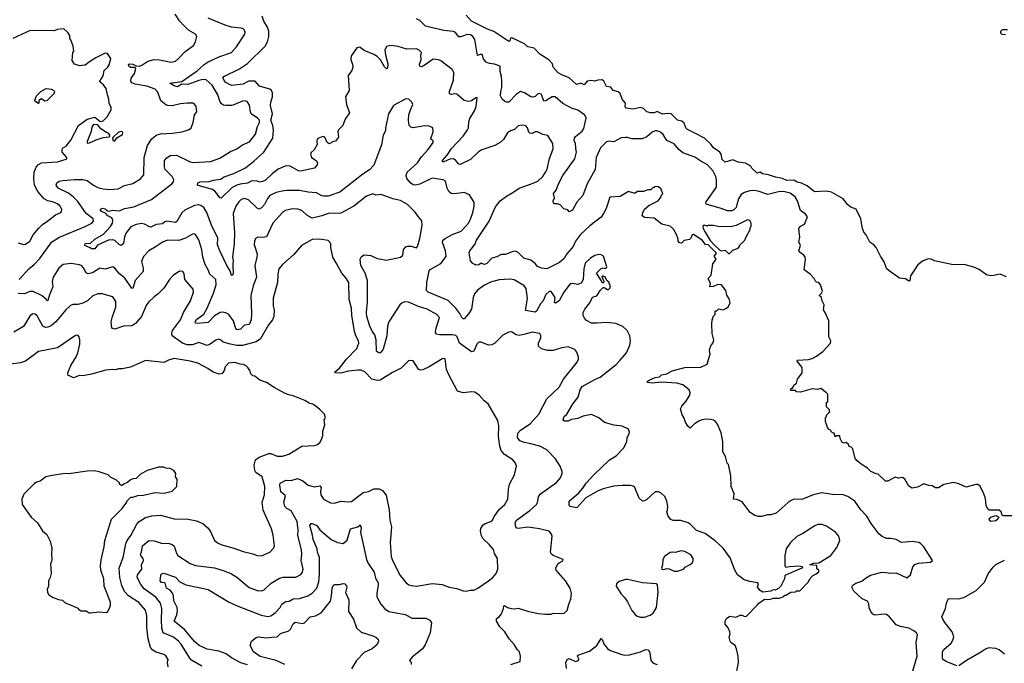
# Model space of a CAD drawing. Extents: x 1771496 to 1971148, y 471553 to 643630.
# Tile 641 of 656: x 1912819 to 1922093, y 530948 to 537013. Entities that reach past the tile are written whole.
import ezdxf

# ---------------------------------------------------------------- set-up
doc = ezdxf.new("R2010")
doc.units = 0

msp = doc.modelspace()

# ---------------------------------------------------------------- linework, layer by layer
at = {"layer": '0CON10XD'}
for points in [[(1912814.3, 534565.7), (1912904.8, 534665.2), (1912955.2, 534704.8), (1913009, 534761), (1913121.6, 534918.4), (1913195, 534962.9), (1913435, 535062.7), (1913499.2, 535095), (1913514.3, 535115), (1913511.4, 535135), (1913446.2, 535185), (1913365, 535299.6), (1913325, 535340.7), (1913277.4, 535377.4), (1913181.9, 535425), (1913160.8, 535455), (1913167.5, 535475), (1913190.2, 535489.8), (1913225, 535497.3), (1913335, 535507.1), (1913415, 535506.7), (1913455, 535497.1), (1913512.8, 535452.8), (1913555, 535430.6), (1913605, 535417.8), (1913665, 535412.5), (1913745, 535418.9), (1913805, 535451.4), (1913885, 535469.4), (1913956.9, 535513.1), (1913988.3, 535551.7), (1913990, 535715), (1914022.1, 535827.9), (1914061.4, 535888.6), (1914105, 535925.6), (1914145, 535936.9), (1914257.9, 535942.1), (1914350, 535955), (1914415, 535977.5), (1914432.5, 535995), (1914453.3, 536045), (1914466.7, 536115), (1914486.2, 536145), (1914482.5, 536195), (1914465, 536217.5), (1914450, 536225), (1914395, 536227.1), (1914335, 536220.6), (1914255, 536201.9), (1914215, 536203.1), (1914195, 536210.6), (1914148.3, 536248.3), (1914119.5, 536329.5), (1914095, 536357.8), (1914015, 536387.9), (1913905.4, 536405.4), (1913875, 536418), (1913865.6, 536435), (1913868.3, 536461.7), (1913900, 536505), (1913913, 536553), (1913905, 536562.5), (1913865, 536561.2), (1913847.5, 536575), (1913845, 536590), (1913855, 536596.7), (1913885, 536593.3), (1913915, 536577.5), (1913945, 536575.8), (1913970, 536585), (1914025, 536621.1), (1914085, 536637.8), (1914135, 536634.4), (1914245, 536611.9), (1914285, 536621.4), (1914315, 536645.8), (1914376.3, 536713.7), (1914455, 536770), (1914474, 536805), (1914485.8, 536855.8), (1914473.8, 536875), (1914407.5, 536915), (1914365, 536956.9), (1914325, 537000.8), (1914282, 537065)], [(1920070.9, 531859.1), (1920156.8, 531866.8), (1920188.8, 531858.8), (1920192.5, 531855), (1920186.7, 531845), (1920027.5, 531775), (1920022.5, 531745), (1919987.5, 531675), (1919965, 531652.5), (1919935, 531637.5), (1919915, 531640), (1919895, 531627.5), (1919818.3, 531618.3), (1919793.6, 531633.6), (1919767.5, 531665), (1919776.7, 531695), (1919772.5, 531705), (1919695, 531717.8), (1919642.5, 531735), (1919581.1, 531781.1), (1919556, 531826), (1919512.6, 531942.6), (1919445, 532032.5), (1919370.8, 532100.8), (1919275, 532170), (1919195, 532200.5), (1919135, 532260), (1919115, 532271.4), (1919045, 532294.2), (1918974.3, 532294.3), (1918951.3, 532301.3), (1918927.5, 532335), (1918916, 532375), (1918919.3, 532389.3), (1918922.5, 532425), (1918914, 532475), (1918895, 532520), (1918862.3, 532552.3), (1918835, 532564), (1918805, 532564), (1918725, 532492.5), (1918705, 532478), (1918685, 532476), (1918654.6, 532504.6), (1918614.5, 532604.5), (1918597.6, 532617.6), (1918573.3, 532623.3), (1918495, 532624.5), (1918415, 532615.4), (1918315, 532591.2), (1918261.1, 532568.9), (1918152, 532508), (1918067.9, 532412.1), (1918005, 532425.7), (1917993.5, 532433.5), (1917994, 532475), (1918084.3, 532555), (1918123, 532597), (1918155, 532645.7), (1918226.4, 532723.6), (1918374, 532865), (1918436.4, 532903.6), (1918506.2, 532975), (1918538.8, 533035), (1918542, 533075), (1918559.7, 533110.3), (1918562.5, 533125), (1918552.7, 533152.7), (1918495, 533181.2), (1918415, 533193.3), (1918328.3, 533218.3), (1918275, 533260), (1918205, 533293.3), (1918125, 533276), (1918075, 533256), (1918015, 533245.8), (1917985, 533228.6), (1917950.8, 533230.8), (1917937.5, 533237.5), (1917936.7, 533245), (1917946, 533275), (1917974.1, 533295.9), (1918032.5, 533395), (1918079.5, 533455), (1918098.9, 533525), (1918116.9, 533555), (1918235, 533623.5), (1918286.5, 533643.5), (1918438, 533765), (1918475, 533803.8), (1918535.8, 533875), (1918566.2, 533945), (1918571.2, 533985), (1918566.2, 534035), (1918540, 534085), (1918500.5, 534120.5), (1918435, 534151.2), (1918345, 534160.8), (1918255, 534152.5), (1918204.2, 534154.2), (1918158.1, 534178.1), (1918139.1, 534199.1), (1918126.4, 534226.4), (1918127.4, 534252.6), (1918142.9, 534285), (1918188.6, 534345), (1918215, 534396.7), (1918255, 534412), (1918285, 534461.2), (1918315, 534490), (1918325, 534490), (1918355, 534470), (1918365, 534470), (1918380, 534485), (1918380, 534515), (1918370, 534525), (1918370, 534535), (1918350, 534555), (1918335, 534590), (1918325, 534590), (1918315, 534600), (1918301.7, 534588.3), (1918320, 534545), (1918318.3, 534531.7), (1918305, 534532.5), (1918292.5, 534562.5), (1918251.2, 534625), (1918295, 534667.5), (1918313.8, 534673.8), (1918335, 534667.5), (1918347, 534673), (1918350, 534685), (1918317.5, 534785), (1918295, 534796.7), (1918275, 534798.8), (1918235, 534790), (1918195, 534764.2), (1918145, 534718), (1918133.7, 534665), (1918127.1, 534565), (1918108.7, 534531.3), (1918075, 534518.9), (1918025, 534527.5), (1918005, 534524.4), (1917945, 534445.7), (1917900.5, 534365), (1917865, 534342), (1917856.4, 534346.4), (1917862, 534395), (1917825, 534452), (1917805, 534452.5), (1917775, 534423.8), (1917748.9, 534365), (1917723.8, 534335), (1917685.4, 534265), (1917675, 534257.9), (1917583.1, 534273.1), (1917603.6, 534385), (1917589.6, 534479.6), (1917567.9, 534507.9), (1917475, 534560), (1917435, 534568.5), (1917335, 534560), (1917255, 534537.9), (1917198.4, 534511.6), (1917130.6, 534465), (1917101.3, 534428.7), (1917088.8, 534395), (1917073.2, 534285), (1917045, 534240), (1917005, 534193.1), (1916995, 534194.2), (1916985, 534206.2), (1916966, 534245), (1916925.9, 534295.9), (1916855.3, 534365.3), (1916665, 534444.6), (1916651.7, 534461.7), (1916652.7, 534535), (1916675.4, 534645), (1916685, 534658.5), (1916785, 534715.5), (1916818.5, 534755), (1916834.5, 534785), (1916830.9, 534835), (1916802, 534912), (1916805.6, 534935), (1916825, 534952.2), (1916892.2, 534987.8), (1916978.4, 535021.6), (1917017.3, 535065), (1917045.6, 535095), (1917065, 535133.8), (1917087.8, 535195), (1917100, 535255), (1917098.8, 535288.8), (1917055, 535363.3), (1917005, 535385.8), (1916915, 535370.8), (1916882.5, 535375), (1916860, 535395), (1916844.2, 535424.2), (1916830.9, 535490.9), (1916807.5, 535505), (1916705, 535520.4), (1916586.9, 535463.1), (1916545, 535452.3), (1916525, 535457.1), (1916502.4, 535472.4), (1916464.5, 535515), (1916459.5, 535545), (1916470, 535575), (1916564.7, 535665.3), (1916605, 535721.4), (1916664.4, 535785), (1916712, 535855), (1916712.5, 535875), (1916695, 535883.3), (1916692.5, 535892.5), (1916714.4, 535955), (1916710, 535995), (1916675, 536010.8), (1916631.2, 536011.2), (1916525, 535994.4), (1916501.7, 536001.7), (1916486.2, 536015), (1916480, 536065), (1916485.7, 536115), (1916499.2, 536165), (1916522.5, 536215), (1916514, 536235), (1916485, 536264), (1916455, 536268.1), (1916338.8, 536205), (1916292.5, 536125), (1916264, 535995), (1916265.8, 535965), (1916241.4, 535925), (1916227.1, 535835), (1916155, 535641.2), (1916112.8, 535597.2), (1916051.7, 535558.3), (1915835, 535388.9), (1915725, 535348.9), (1915685, 535348.5), (1915664.6, 535354.6), (1915615, 535380.5), (1915535, 535386.4), (1915455, 535402.5), (1915335, 535404.5), (1915292.6, 535397.4), (1915235, 535382.9), (1915175.7, 535355), (1915152, 535328), (1915125, 535270.8), (1915095, 535239.4), (1915075, 535227.8), (1915055, 535235.7), (1914975, 535316.2), (1914935, 535328.2), (1914905, 535318.5), (1914882.2, 535297.8), (1914855, 535255.7), (1914828.8, 535185), (1914841.1, 535005), (1914838.8, 534905), (1914824.5, 534775), (1914829.6, 534745), (1914825.4, 534705), (1914829.2, 534615), (1914816.9, 534603.1), (1914810.2, 534610.2), (1914801.3, 534645), (1914769.7, 534695), (1914742.9, 534757.1), (1914704.2, 534834.2), (1914682.8, 534892.8), (1914684.6, 534955), (1914625.7, 535075.7), (1914582.5, 535195), (1914552.3, 535242.3), (1914525, 535262.2), (1914505, 535268.2), (1914465, 535262.7), (1914375, 535218.9), (1914345, 535193.1), (1914298, 535112), (1914285, 535102), (1914205, 535115.3), (1914185, 535106.6), (1914165, 535088), (1914105, 535082.9), (1914055, 535058.5), (1914040.5, 535060.5), (1913995, 535087.5), (1913965, 535091.1), (1913915, 535083.3), (1913865, 535060.8), (1913820.8, 535005), (1913804.6, 534965.4), (1913795, 534904), (1913775, 534884), (1913755, 534894.4), (1913715, 534931.8), (1913695, 534937.5), (1913655, 534934.4), (1913553.2, 534886.8), (1913525, 534852.9), (1913495, 534853.3), (1913484, 534864), (1913433.3, 534885), (1913436.7, 534905), (1913485, 534905.7), (1913526.7, 534945), (1913608.1, 534991.9), (1913675, 535064.5), (1913692.4, 535095), (1913696.7, 535125), (1913685.6, 535145.6), (1913650, 535165), (1913628.2, 535188.2), (1913589.5, 535205), (1913575.7, 535225), (1913595, 535235.4), (1913625, 535230), (1913645, 535211.4), (1913655, 535209.5), (1913695, 535219.2), (1913757.9, 535212.1), (1913805, 535233.5), (1913895, 535248.5), (1914060.7, 535319.3), (1914253.3, 535465), (1914266.4, 535485), (1914270, 535505), (1914255, 535534.4), (1914190, 535600), (1914182.1, 535625), (1914182.9, 535685), (1914205, 535710.8), (1914235, 535731.9), (1914295, 535735.5), (1914423.8, 535675), (1914455, 535666.4), (1914615, 535675.5), (1914705, 535707.8), (1914805, 535770.6), (1914865, 535794.4), (1914917.9, 535832.1), (1914985, 535862.5), (1915040, 535935), (1915059.2, 536005), (1915077.2, 536045), (1915078, 536065), (1915059.6, 536085), (1915000, 536125), (1914991.9, 536145), (1914985, 536207.5), (1914961.4, 536241.4), (1914937.8, 536247.8), (1914917.5, 536245), (1914835, 536211.1), (1914815, 536204.5), (1914765, 536202.9), (1914738.8, 536208.8), (1914720.4, 536220.4), (1914705.4, 536245.4), (1914685.7, 536305.7), (1914652, 536365), (1914630.4, 536395), (1914575, 536445.3), (1914545, 536448), (1914505, 536440.7), (1914403.6, 536403.6), (1914346, 536404), (1914305, 536381.1), (1914278.8, 536385), (1914233.8, 536415), (1914345, 536431.2), (1914489.2, 536530.8), (1914555, 536590), (1914595, 536616.5), (1914704.6, 536665.4), (1914815, 536702.5), (1914862.2, 536757.8), (1914940.8, 536875), (1914944, 536895), (1914936, 536915), (1914925, 536926), (1914905, 536932.5), (1914815, 536943.6), (1914755, 536960.5), (1914595, 537028.8)], [(1921226.7, 530855), (1921272, 531015), (1921263.8, 531145), (1921276.7, 531215), (1921267.5, 531235), (1921242.5, 531255), (1921195, 531277.5), (1921115, 531293.5), (1921075, 531311.5), (1921012.9, 531385), (1920985, 531406.7), (1920965, 531411.1), (1920875, 531402.7), (1920855, 531409.5), (1920834.8, 531434.8), (1920821.9, 531471.9), (1920816.9, 531506.9), (1920803.6, 531533.6), (1920755, 531555.7), (1920675, 531627.5), (1920655.7, 531665), (1920667.5, 531685), (1920696.1, 531703.9), (1920749.8, 531720.2), (1920785, 531749.4), (1920833, 531777), (1920925.6, 531804.4), (1920955, 531806.7), (1921025, 531796.9), (1921075, 531800.8), (1921175, 531753.8), (1921208.3, 531781.7), (1921233.2, 531856.8), (1921251.3, 531878.7), (1921285, 531891.4), (1921399.3, 531900.7), (1921417.5, 531915), (1921335, 532043.8), (1921305.5, 532075.5), (1921286.7, 532085), (1921225, 532096), (1921125.7, 532085.7), (1921075, 532113.8), (1921025, 532124), (1920985, 532124.3), (1920942.2, 532142.2), (1920915, 532164), (1920840.6, 532265), (1920798.6, 532335), (1920741.4, 532395), (1920684, 532475), (1920619.7, 532519.7), (1920565, 532538), (1920494.2, 532535.8), (1920375, 532554.3), (1920293.6, 532536.4), (1920185, 532491.4), (1920115, 532493.8), (1920085, 532483.3), (1920055.9, 532464.1), (1919945, 532363.8), (1919895, 532346.2), (1919863.9, 532346.1), (1919805, 532331.2), (1919775, 532330), (1919745, 532340), (1919700.3, 532370.3), (1919625, 532470), (1919575, 532490), (1919543, 532493), (1919550, 532545), (1919520, 532615), (1919517, 532713), (1919495, 532820), (1919483.3, 532835), (1919467.5, 532895), (1919440.7, 532940.7), (1919443.3, 533035), (1919425, 533120), (1919390.7, 533200.7), (1919372.5, 533225), (1919355, 533240), (1919325, 533246.7), (1919285, 533248.8), (1919245, 533240.8), (1919215, 533230), (1919176.2, 533205), (1919135, 533162.5), (1919112.3, 533182.3), (1919090.6, 533220.6), (1919075.2, 533265.2), (1919057.7, 533287.7), (1919043.1, 533346.9), (1919055, 533372), (1919092.5, 533415), (1919131.2, 533475), (1919134, 533495), (1919123.8, 533525), (1919065, 533570.6), (1919007.8, 533587.8), (1918865, 533598), (1918775, 533588.6), (1918733.3, 533595), (1918731.2, 533605), (1918747.5, 533615), (1918805, 533640.8), (1918845, 533646.7), (1918863.9, 533666.1), (1918913.1, 533676.9), (1918965, 533705.4), (1919085, 533736.7), (1919235, 533738.8), (1919293, 533767), (1919323, 533863), (1919316.7, 533895), (1919320, 533915), (1919329.3, 533940.7), (1919348.8, 533965), (1919355.9, 533994.1), (1919343, 534057), (1919337.5, 534145), (1919340, 534185), (1919347, 534193), (1919350, 534215), (1919370, 534235), (1919370, 534265), (1919375, 534270), (1919385, 534270), (1919405, 534287.5), (1919445, 534280), (1919477, 534293), (1919495, 534310), (1919510, 534345), (1919501.7, 534381.7), (1919478.3, 534418.3), (1919471.7, 534461.7), (1919430, 534515), (1919395, 534516.7), (1919355, 534497.5), (1919320, 534495), (1919326.4, 534526.4), (1919302.5, 534575), (1919332.5, 534605), (1919348.3, 534711.7), (1919380, 534755), (1919360, 534785), (1919380, 534805), (1919380, 534815), (1919305, 534890), (1919280, 534895), (1919246.4, 534936.4), (1919165, 534987.5), (1919152.5, 534985), (1919140, 534955), (1919127, 534943), (1919078.3, 534931.7), (1919051.7, 534908.3), (1919035, 534910), (1919022.5, 534925), (1919022.5, 534945), (1919005, 534990), (1918978.3, 535038.3), (1918945.9, 535065.9), (1918866.4, 535086.4), (1918795, 535142.5), (1918705, 535147.5), (1918683.3, 535165), (1918687.7, 535192.3), (1918705, 535227.5), (1918745, 535263.3), (1918832.5, 535305), (1918860, 535345), (1918860, 535355), (1918877, 535373), (1918862.5, 535415), (1918835, 535437.5), (1918805, 535440), (1918795, 535430), (1918785, 535430), (1918765, 535410), (1918735, 535410), (1918695, 535392.5), (1918637, 535393), (1918615, 535377.5), (1918605, 535377.5), (1918555, 535393.3), (1918475, 535347.5), (1918378.3, 535341.7), (1918342.9, 535235), (1918319.4, 535185), (1918296.5, 535153.5), (1918190.5, 535069.5), (1918102.1, 534987.9), (1918055.4, 534924.6), (1918030.9, 534875), (1917973.6, 534806.4), (1917946.3, 534763.7), (1917905, 534725.7), (1917883.2, 534716.8), (1917783.9, 534666.1), (1917735, 534670), (1917695, 534686.2), (1917675, 534716), (1917635, 534747.5), (1917566.2, 534765), (1917512.3, 534822.3), (1917485, 534831.2), (1917465, 534830), (1917395, 534800.8), (1917355, 534800.8), (1917311.7, 534778.3), (1917265, 534766), (1917218.8, 534715), (1917205, 534708), (1917195, 534706.2), (1917165, 534717.5), (1917145, 534703.8), (1917115, 534700), (1917087.5, 534715), (1917065, 534740), (1917054, 534815), (1917058.8, 534835), (1917107.1, 534892.9), (1917121.1, 534935), (1917241.8, 535115), (1917300.4, 535249.6), (1917345.6, 535305), (1917405, 535350.9), (1917465, 535383.2), (1917525, 535425.4), (1917655, 535471.8), (1917702.9, 535495), (1917745.6, 535535), (1917778.6, 535585), (1917788.6, 535605), (1917810, 535705), (1917844, 535795), (1917840, 535845), (1917795, 535922.5), (1917745, 535932), (1917695, 535957.1), (1917675, 535955.6), (1917645, 535941.5), (1917625, 535944.4), (1917613.6, 535953.6), (1917601.4, 535995), (1917585, 536013.8), (1917555, 536019.2), (1917515, 536014.2), (1917480.9, 535979.1), (1917441.2, 535965), (1917415, 535948), (1917376.1, 535883.9), (1917346, 535855), (1917295, 535827.8), (1917172.4, 535787.6), (1917141.6, 535768.4), (1917065, 535695.6), (1916969.2, 535649.2), (1916955, 535650.6), (1916925, 535690.5), (1916905, 535701.1), (1916870.2, 535699.8), (1916815, 535674.3), (1916802.5, 535675), (1916801.2, 535685), (1916844.3, 535735), (1916885, 535798.6), (1916995, 535916.7), (1917038.2, 535975), (1917047.1, 535995), (1917050.2, 536049.8), (1917058.5, 536081.5), (1917103.1, 536155), (1917117.5, 536195), (1917128.8, 536278.8), (1917115, 536277.5), (1917075, 536248.6), (1917045, 536243.3), (1917005, 536252.5), (1916935, 536310), (1916915, 536313.6), (1916885, 536308.9), (1916868.8, 536315), (1916868.6, 536335), (1916905.4, 536444.6), (1916908.9, 536515), (1916894, 536545), (1916785, 536624), (1916765, 536634), (1916715, 536640), (1916629.8, 536580.2), (1916605, 536568.1), (1916587.5, 536575), (1916584.5, 536595), (1916600, 536635), (1916597.5, 536675), (1916603.8, 536705), (1916581.2, 536725), (1916555, 536736.9), (1916465, 536735.6), (1916385, 536759.4), (1916315, 536770), (1916275, 536761.2), (1916259.2, 536725), (1916263.2, 536683.2), (1916287, 536597), (1916282.3, 536557.7), (1916275, 536551.2), (1916255, 536570), (1916216.7, 536635), (1916185, 536666.9), (1916155, 536685.7), (1916065, 536721.4), (1916025, 536750), (1916015, 536753.8), (1915995, 536746.7), (1915943.3, 536675), (1915936.7, 536655), (1915936.7, 536635), (1915953.9, 536593.9), (1915958, 536565), (1915948, 536535), (1915913.9, 536486.1), (1915923, 536347), (1915886.2, 536285), (1915896.7, 536215), (1915926.7, 536135), (1915883.3, 536075), (1915868.8, 536035), (1915861.2, 536015), (1915821.2, 535975), (1915816.7, 535955), (1915821.2, 535905), (1915795, 535867.5), (1915775, 535866.2), (1915733.6, 535843.6), (1915716.4, 535856.4), (1915693.3, 535905), (1915675, 535913.3), (1915626.4, 535893.6), (1915620, 535885), (1915616.7, 535865), (1915621.7, 535838.3), (1915592.5, 535785), (1915565, 535762.5), (1915556.7, 535745), (1915566.7, 535715), (1915610, 535685), (1915623.8, 535665), (1915622, 535645), (1915595, 535613.1), (1915465, 535584.5), (1915445, 535588.5), (1915365, 535633.3), (1915325, 535634.4), (1915255, 535604.4), (1915198.5, 535561.5), (1915135, 535501.1), (1915115, 535490.5), (1915085, 535481.9), (1915055, 535492.5), (1915005, 535494.3), (1914965, 535471.1), (1914896, 535464), (1914865, 535453.8), (1914819.5, 535430.5), (1914715, 535332.5), (1914702.5, 535335), (1914674.5, 535374.5), (1914657.3, 535397.3), (1914635, 535411.9), (1914499.3, 535449.3), (1914492.5, 535455), (1914497.5, 535475), (1914520, 535485), (1914605, 535487.5), (1914645, 535502), (1914710.9, 535509.1), (1914745, 535532), (1914835, 535564.4), (1914945, 535615.6), (1915025, 535678.9), (1915116.9, 535763.1), (1915204.3, 535895.7), (1915210.5, 535970.5), (1915203.7, 536015), (1915185.3, 536065), (1915199.5, 536125), (1915180, 536205), (1915183.5, 536235), (1915200.8, 536285), (1915201.5, 536325), (1915191.5, 536345), (1915175, 536359.1), (1915077.7, 536387.7), (1915036.7, 536435), (1914975, 536434.4), (1914925, 536406.1), (1914815, 536393.6), (1914755.4, 536425.4), (1914733.3, 536465), (1914741.4, 536478.6), (1914889.5, 536550.5), (1914965, 536600.5), (1915130, 536765), (1915154.5, 536805), (1915166.2, 536855), (1915165.3, 536905.3), (1915153.5, 536943.5), (1915119.8, 536999.8), (1915103.6, 537045)], [(1920665, 532970), (1920650, 532985), (1920631.7, 532991.7), (1920625, 533010), (1920605, 533030), (1920585, 533022.5), (1920565, 533030), (1920547.5, 533065), (1920545, 533090), (1920515, 533090), (1920501.7, 533081.7), (1920490, 533115), (1920475, 533120), (1920460, 533135), (1920460, 533145), (1920445, 533150), (1920428.3, 533168.3), (1920410, 533225), (1920410, 533265), (1920420, 533275), (1920420, 533285), (1920447, 533313), (1920447.5, 533335), (1920420, 533365), (1920420, 533405), (1920430, 533415), (1920430, 533485), (1920420, 533495), (1920365, 533536), (1920335, 533528.8), (1920285, 533533.8), (1920173.9, 533503.9), (1920137, 533507), (1920125, 533517.5), (1920085, 533520), (1920080, 533525), (1920085, 533540), (1920098.3, 533541.7), (1920110.7, 533569.3), (1920135, 533587.5), (1920144.3, 533625.7), (1920190, 533685), (1920189.4, 533735), (1920141.2, 533795), (1920144.1, 533805.9), (1920248.8, 533811.2), (1920285, 533821.4), (1920325, 533842.9), (1920385, 533887.5), (1920456.7, 533965), (1920460, 533985), (1920440, 534025), (1920440, 534175), (1920406, 534255), (1920388.8, 534278.8), (1920397.5, 534325), (1920376.2, 534365), (1920370, 534395), (1920350, 534415), (1920372.5, 534435), (1920380, 534455), (1920361.2, 534515), (1920345, 534537.5), (1920325, 534540), (1920315, 534550), (1920303.6, 534573.6), (1920265.9, 534615.9), (1920207.5, 534655), (1920220, 534755), (1920216.4, 534773.6), (1920204.2, 534794.2), (1920162.5, 534825), (1920157.5, 534835), (1920173.8, 534885), (1920159.3, 534919.3), (1920168.8, 534965), (1920158, 535045), (1920175, 535066), (1920210, 535085), (1920240, 535155), (1920221.7, 535181.7), (1920173.1, 535215), (1920146.9, 535305), (1920124.1, 535344.1), (1920075, 535379.6), (1920015, 535394.1), (1919965, 535391.9), (1919865, 535366.6), (1919775, 535398), (1919735, 535402.5), (1919695, 535398.7), (1919645, 535385.4), (1919615, 535364.4), (1919588.5, 535325), (1919575, 535267.5), (1919566.9, 535243.1), (1919545, 535220), (1919525, 535212.9), (1919485, 535211), (1919425, 535234.8), (1919286.2, 535275), (1919280.8, 535285), (1919284.4, 535295), (1919380.9, 535435), (1919382.3, 535505), (1919375.3, 535535.3), (1919352.1, 535585), (1919297.8, 535645), (1919235, 535678.5), (1919178.9, 535718.9), (1919065, 535757.7), (1919028.6, 535788.6), (1918985, 535842.5), (1918915, 535873.6), (1918881, 535931), (1918855, 535954.1), (1918825, 535965.3), (1918804.3, 535965.7), (1918777.8, 535952.2), (1918725, 535907.5), (1918681.5, 535891.5), (1918585, 535891.5), (1918545, 535902.2), (1918525, 535901.2), (1918485, 535898.6), (1918415, 535862.5), (1918366.9, 535866.9), (1918345, 535862.5), (1918288.8, 535805), (1918248.8, 535715), (1918238.8, 535601.2), (1918165.3, 535464.7), (1918123.3, 535355), (1918068.1, 535291.9), (1918025, 535216.7), (1917995, 535201.2), (1917982, 535222), (1917945, 535230), (1917908.3, 535268.3), (1917885, 535277.5), (1917855, 535277.5), (1917847.5, 535285), (1917843.3, 535306.7), (1917857.5, 535335), (1917846.7, 535375), (1917872.7, 535407.3), (1917894.4, 535465), (1917935, 535544), (1918047, 535703), (1918064.1, 535765), (1918058.2, 535798.2), (1918054.5, 535845), (1918041.8, 535875), (1918043.8, 535895), (1918055, 535913.1), (1918117.5, 535962.5), (1918133, 535987), (1918153.6, 536085), (1918148.9, 536105), (1918139.7, 536115), (1918075, 536160), (1918017.9, 536177.9), (1917933.6, 536223.6), (1917862.5, 536285), (1917835, 536287.3), (1917775, 536247.3), (1917755, 536244), (1917737.7, 536297.7), (1917730, 536310), (1917716.1, 536316.1), (1917695, 536311.2), (1917675, 536289.2), (1917651.7, 536281.7), (1917635, 536286), (1917575, 536324.3), (1917535, 536335.7), (1917497.6, 536312.4), (1917425, 536236), (1917405, 536235.8), (1917385, 536245.5), (1917364.6, 536265), (1917347.7, 536295), (1917349.5, 536335), (1917361.3, 536375), (1917361.8, 536435), (1917358.5, 536478.5), (1917344.4, 536525), (1917344.1, 536574.1), (1917292.5, 536595), (1917245, 536598.8), (1917213.2, 536613.2), (1917188.6, 536645), (1917174, 536684), (1917155, 536686.2), (1917132.5, 536675), (1917105, 536826.7), (1917086, 536855), (1917065, 536870), (1917035, 536874.2), (1916975, 536852.5), (1916955, 536851.2), (1916925, 536891.2), (1916905, 536902), (1916815, 536910.8), (1916640.5, 536950.5), (1916587.1, 537005), (1916555, 537021.8)], [(1922115, 534590.6), (1922055, 534613.8), (1921992, 534602), (1921965, 534598), (1921925, 534607.5), (1921855, 534658.9), (1921805, 534679.4), (1921715, 534704.4), (1921612.7, 534702.7), (1921435, 534739.2), (1921405, 534756), (1921375, 534759.4), (1921323, 534737), (1921278.1, 534701.9), (1921210.5, 534599.5), (1921205, 534552.5), (1921195, 534547.5), (1921161.7, 534571.7), (1921105, 534577.5), (1921007.5, 534645), (1920985, 534667.5), (1920960.9, 534730.9), (1920925.8, 534785), (1920885, 534867.5), (1920865, 534892.5), (1920827.5, 534915), (1920792.5, 534985), (1920769.3, 535009.3), (1920756.7, 535045), (1920743.3, 535135), (1920698.3, 535228.3), (1920647.5, 535245), (1920615, 535270), (1920576.1, 535326.1), (1920465, 535386.4), (1920415, 535395.6), (1920305, 535390.8), (1920237.4, 535447.4), (1920181.5, 535471.5), (1920140.8, 535480.8), (1920110, 535500), (1920045, 535498.7), (1920005, 535516.2), (1919938.6, 535528.6), (1919872.5, 535552.5), (1919815, 535560), (1919795, 535577.5), (1919765, 535567.5), (1919716.2, 535615), (1919705, 535633.3), (1919655, 535662), (1919585, 535670), (1919535, 535693.3), (1919465, 535669.2), (1919435.7, 535695), (1919427.5, 535745), (1919415, 535763.8), (1919354.2, 535805), (1919329.1, 535839.1), (1919268, 535895), (1919185, 535942), (1919108.3, 535978.3), (1919094.2, 535995), (1919078.3, 536038.3), (1919055.6, 536055.6), (1919015.7, 536065.7), (1918954.4, 536124.4), (1918918.6, 536128.6), (1918875, 536122.2), (1918825, 536147.1), (1918795, 536135.8), (1918760, 536135), (1918727.5, 536145), (1918695.6, 536175.6), (1918665, 536184.2), (1918595, 536170), (1918529.5, 536179.5), (1918521.1, 536195), (1918526.7, 536225), (1918493.3, 536265), (1918475, 536316.7), (1918455, 536333.3), (1918410, 536345), (1918387, 536377), (1918345, 536382.5), (1918320, 536435), (1918305, 536446.2), (1918266, 536444), (1918235, 536432.5), (1918205, 536440), (1918165, 536432.5), (1918135, 536400), (1918105, 536415.8), (1918065, 536402), (1917994.6, 536464.6), (1917925, 536492.5), (1917892.3, 536512.3), (1917844.2, 536565), (1917838.3, 536598.3), (1917803.3, 536635), (1917717.8, 536687.8), (1917665.4, 536745.4), (1917605, 536758.5), (1917575, 536785.6), (1917455, 536843.3), (1917440.7, 536839.3), (1917437, 536813), (1917425, 536807.5), (1917285, 536900.9), (1917224.2, 536924.2), (1917075, 536999.5), (1917025.1, 537055.1)], [(1912805, 534910), (1912855, 534893.3), (1912875, 534896), (1912914.6, 534925.4), (1912945.7, 534985), (1913000.2, 535049.8), (1913035, 535084.3), (1913085, 535117.1), (1913155, 535172.9), (1913205, 535196.2), (1913214.1, 535205.9), (1913214.2, 535225), (1913199.2, 535255), (1913175, 535276.9), (1913127.4, 535297.4), (1913085, 535306.5), (1913050, 535325), (1912988.1, 535395), (1912959.5, 535455), (1912950.9, 535515), (1912953.8, 535575), (1912975, 535624.2), (1912995, 535649.5), (1913025, 535665.5), (1913174.4, 535674.4), (1913255, 535697.5), (1913262.5, 535705), (1913262.2, 535715), (1913220, 535765), (1913217.9, 535792.1), (1913225.6, 535804.4), (1913255, 535820.8), (1913300.9, 535879.1), (1913373.8, 536015), (1913455, 536074), (1913525, 536093.3), (1913575, 536056.7), (1913585, 536053.3), (1913605, 536058.8), (1913643, 536097), (1913680, 536165), (1913681.5, 536185), (1913661.8, 536225), (1913659.4, 536265), (1913644.5, 536305), (1913633.1, 536365), (1913608.4, 536398.4), (1913576.9, 536425), (1913574.6, 536435), (1913603.6, 536485), (1913615.6, 536534.4), (1913645, 536563.1), (1913665, 536593.1), (1913678, 536648), (1913645, 536693.3), (1913625, 536696.7), (1913537.5, 536655), (1913475, 536616.7), (1913435, 536583.3), (1913385, 536577.5), (1913335, 536593.3), (1913313, 536627), (1913320, 536705), (1913327.5, 536715), (1913322.5, 536765), (1913301.7, 536821.7), (1913290, 536835), (1913290, 536865), (1913273, 536893), (1913236.1, 536926.1), (1913175, 536920), (1913145, 536907.5), (1912918.3, 536911.7), (1912755.4, 536834.6)], [(1922105, 536870), (1922072.5, 536872.5), (1922060, 536885), (1922060, 536905), (1922075, 536920), (1922125, 536920)], [(1912995, 536223.8), (1912960, 536245), (1912960, 536255), (1912976.7, 536295), (1913017.5, 536335), (1913066.6, 536363.4), (1913118.5, 536358.5), (1913141.8, 536345), (1913146.6, 536333.4), (1913140.9, 536315), (1913075, 536247.1), (1913055, 536244.3), (1913025, 536266.7), (1912999.3, 536250.7), (1913000, 536225), (1912995, 536223.8)], [(1913455, 535850), (1913475, 535851.2), (1913538.3, 535881.7), (1913605, 535903.3), (1913660.9, 535909.1), (1913669.2, 535915), (1913667.8, 535925), (1913655, 535942.5), (1913635, 535948.9), (1913584.2, 535984.2), (1913555, 536021.2), (1913515, 536024.3), (1913497.3, 536002.7), (1913490.9, 535959.1), (1913454.3, 535865), (1913455, 535850)], [(1913705, 535870), (1913715, 535872.5), (1913735, 535898.8), (1913787.7, 535932.3), (1913791.2, 535945), (1913786.2, 535955), (1913765, 535958.1), (1913745, 535950), (1913700.8, 535905), (1913694.4, 535895), (1913695.9, 535875.9), (1913705, 535870)], [(1916404.3, 534774.3), (1916427.6, 534792.4), (1916433.4, 534846.6), (1916455, 534872), (1916475, 534878.7), (1916507.6, 534877.6), (1916555, 534863.8), (1916565.8, 534874.2), (1916588.3, 534951.7), (1916610, 535075), (1916607.7, 535117.7), (1916574.2, 535154.2), (1916545, 535200), (1916470.5, 535270.5), (1916405, 535310), (1916335, 535324), (1916225, 535364.2), (1916175, 535360.8), (1916145, 535372.5), (1916085, 535348.6), (1915965.3, 535254.7), (1915845, 535188.5), (1915725, 535186.8), (1915665, 535163.3), (1915575, 535143.3), (1915525, 535170.6), (1915475.7, 535215), (1915438.8, 535228.8), (1915385, 535231.5), (1915323.8, 535215), (1915293.9, 535196.1), (1915201.9, 535095), (1915142.1, 534967.9), (1915105, 534959.2), (1915063, 534963), (1915039.5, 534950.5), (1915029.2, 534925), (1915027.1, 534895), (1915054.5, 534805), (1915053.6, 534775), (1915034.5, 534695), (1915048.6, 534585), (1915018.9, 534505), (1914994.5, 534415), (1915001.8, 534245), (1914998.4, 534185), (1914978.8, 534141.2), (1914936.4, 534133.6), (1914900, 534095), (1914868.8, 534088.8), (1914855, 534098.8), (1914833.8, 534173.8), (1914805, 534212.5), (1914790, 534235), (1914767.7, 534247.7), (1914735, 534255.4), (1914706.1, 534253.9), (1914655, 534223.3), (1914595, 534160.6), (1914495, 534149.4), (1914473.6, 534153.6), (1914473.1, 534165), (1914485, 534188), (1914551.8, 534238.2), (1914584.7, 534295.3), (1914645.4, 534435), (1914669.1, 534515), (1914667.1, 534565), (1914610, 534615), (1914595, 534656.2), (1914564.6, 534704.6), (1914543.5, 534775), (1914535.5, 534845), (1914507, 534937), (1914475, 534989.2), (1914455.8, 534995.8), (1914445, 534992.5), (1914382, 534955), (1914316.6, 534933.4), (1914215, 534935.6), (1914169.4, 534920.6), (1914105, 534874.4), (1914034.5, 534835.5), (1913985, 534780), (1913965.8, 534735), (1913982.1, 534672.1), (1913981.3, 534638.7), (1913905.6, 534555), (1913885, 534481.2), (1913875, 534484), (1913808.1, 534578.1), (1913755, 534622.5), (1913715, 534670.8), (1913695.5, 534685.5), (1913625, 534662.2), (1913575, 534672.5), (1913505, 534628.5), (1913465, 534616.7), (1913445, 534627.1), (1913420.4, 534675), (1913405, 534691.8), (1913381.9, 534701.9), (1913304.7, 534715.3), (1913228.8, 534705), (1913188.5, 534671.5), (1913134.4, 534585), (1913124.4, 534545), (1913130.6, 534495), (1913100.6, 534420.6), (1913085, 534367.5), (1913075, 534363.3), (1913068.3, 534378.3), (1913024.6, 534415), (1912945, 534452.2), (1912915, 534451.3), (1912865, 534428.2), (1912805, 534433.1)], [(1919505, 534810), (1919535, 534840), (1919585, 534860), (1919600, 534875), (1919600, 534885), (1919650, 534935), (1919658.3, 534961.7), (1919700, 535035), (1919700, 535055), (1919710, 535065), (1919710, 535095), (1919695, 535120), (1919675, 535126.7), (1919567.7, 535072.3), (1919517.7, 535062.3), (1919395, 535063.3), (1919355, 535072.5), (1919305, 535072.5), (1919295, 535067.5), (1919265, 535076.7), (1919255, 535070), (1919256.7, 535045), (1919275, 535011.2), (1919323.3, 534933.3), (1919361.1, 534891.1), (1919415, 534841.2), (1919426.1, 534836.1), (1919465, 534840), (1919495, 534810), (1919505, 534810)], [(1915783, 532457), (1915845, 532475.6), (1915915, 532468.6), (1915945, 532471.9), (1916055, 532558.1), (1916105, 532567.8), (1916155, 532592), (1916205, 532592.1), (1916236.7, 532576.7), (1916272.2, 532532.2), (1916298.6, 532395), (1916305.8, 532295), (1916322.5, 532235), (1916307.5, 532085), (1916319.2, 531955), (1916330.8, 531915), (1916402.5, 531775), (1916460, 531705), (1916485, 531686), (1916505, 531680), (1916556.8, 531673.2), (1916705, 531699.4), (1916799.5, 531690.5), (1916865, 531666), (1916935, 531653.3), (1916995, 531630), (1917025, 531626.7), (1917062.3, 531637.7), (1917095, 531636.7), (1917135, 531656.2), (1917233.8, 531725), (1917274.2, 531755.8), (1917306.2, 531795), (1917323.3, 531835), (1917320, 531935), (1917292.3, 531982.3), (1917280.7, 532020.7), (1917243.8, 532065), (1917182.7, 532122.7), (1917168.7, 532148.7), (1917157.8, 532195), (1917162.2, 532217.8), (1917180.7, 532249.3), (1917204.6, 532265.4), (1917256.4, 532283.6), (1917272.4, 532297.6), (1917289.3, 532330.7), (1917339.7, 532400.3), (1917389.2, 532445), (1917415.8, 532495), (1917422.3, 532587.7), (1917434, 532635), (1917478.8, 532725), (1917498, 532805), (1917490, 532835), (1917465, 532866.2), (1917385, 532914), (1917354.6, 532954.6), (1917341.1, 532995), (1917329.1, 533085), (1917331.9, 533185), (1917322, 533235), (1917232.7, 533392.7), (1917195, 533421.2), (1917145.5, 533475.5), (1917105, 533502.9), (1917075, 533506.7), (1916995, 533496.5), (1916943.1, 533513.1), (1916859.5, 533665), (1916838.9, 533715), (1916825, 533817.5), (1916805, 533818.8), (1916675, 533742), (1916615, 533714), (1916595, 533711.2), (1916575, 533720), (1916525, 533797.5), (1916485, 533802.5), (1916411.7, 533728.3), (1916330.8, 533689.2), (1916215, 533616.9), (1916185, 533611.8), (1916135, 533626.7), (1916068.6, 533695), (1916035, 533709.5), (1916005, 533711.5), (1915915, 533699.5), (1915845, 533680.6), (1915792.5, 533685), (1915787.5, 533695), (1915830.9, 533729.1), (1915895.6, 533815), (1915992.9, 533915), (1916014.4, 533965), (1916011.1, 533985), (1915984.5, 534035), (1915971.8, 534075), (1915947, 534227), (1915945.4, 534295.4), (1915922.2, 534375), (1915918.5, 534535), (1915891.2, 534581.2), (1915853.5, 534625), (1915800.6, 534720.6), (1915768, 534775), (1915748.8, 534865), (1915748.8, 534905), (1915725, 534931.2), (1915645, 534944.3), (1915575, 534941.4), (1915473.3, 534885), (1915399.8, 534800.2), (1915293.4, 534706.6), (1915260, 534665), (1915250.6, 534615), (1915247.5, 534535), (1915205, 534390), (1915207.8, 534315), (1915215.6, 534274.4), (1915211.4, 534215), (1915198.6, 534185), (1915161.3, 534138.7), (1915086.7, 534005), (1915045, 533977.3), (1914916.4, 533943.6), (1914865, 533941.8), (1914804, 533955), (1914735, 533973.6), (1914713.9, 533993.9), (1914695, 534002.2), (1914665, 533993.3), (1914614.2, 533955), (1914585, 533942.5), (1914505, 533969.6), (1914445, 533948.4), (1914395, 533948.7), (1914353.3, 533963.3), (1914255.6, 534035), (1914250.6, 534055), (1914258.1, 534085), (1914332.5, 534185), (1914361.9, 534255), (1914426.7, 534365), (1914457.5, 534445), (1914451.4, 534475), (1914375.6, 534565), (1914368.3, 534618.3), (1914355, 534640), (1914325, 534643.8), (1914265, 534603.8), (1914230, 534565), (1914175, 534482), (1914122, 534428), (1914085, 534400.8), (1914034.7, 534355.3), (1914014.4, 534325), (1913966.9, 534215), (1913910.2, 534149.8), (1913875, 534126.5), (1913795, 534123.6), (1913715, 534097.5), (1913686.2, 534106.2), (1913681.1, 534165), (1913692.2, 534215), (1913725.6, 534305), (1913725, 534357.5), (1913695, 534400), (1913595, 534430), (1913555, 534429.2), (1913508.8, 534411.2), (1913458, 534362), (1913415, 534341.9), (1913365, 534330.5), (1913320.7, 534329.3), (1913298.9, 534321.1), (1913251.9, 534278.1), (1913160.6, 534165), (1913115, 534129.4), (1913085, 534114.4), (1913063.4, 534113.4), (1913036.3, 534126.3), (1912983.4, 534223.4), (1912965, 534237.5), (1912940.3, 534239.7), (1912915, 534218.8), (1912855, 534122.9), (1912765, 534069.4)], [(1917445, 530935.5), (1917533.3, 530965), (1917537.5, 531015), (1917525.6, 531055.6), (1917506.7, 531075), (1917477.5, 531125), (1917429.4, 531179.4), (1917390, 531245), (1917340.7, 531290.7), (1917308.5, 531345), (1917309.4, 531370.6), (1917334.2, 531385.8), (1917356, 531415), (1917377.5, 531465), (1917380.5, 531489.5), (1917385, 531493.3), (1917415, 531472), (1917447.5, 531465), (1917478.8, 531461.2), (1917515, 531468.8), (1917615.9, 531435.9), (1917705, 531416.2), (1917765, 531410), (1917825, 531411.2), (1917845, 531421.2), (1917945, 531416.2), (1917975.7, 531444.3), (1917990, 531505), (1918010, 531555), (1918016.7, 531605), (1918002.5, 531655), (1917960, 531725), (1917873.3, 531825), (1917867.5, 531845), (1917887.5, 531885), (1917900, 531895), (1917935, 531913.3), (1917936.7, 531925), (1917843, 531963), (1917826.7, 531975), (1917820, 531995), (1917833.3, 532145), (1917826.7, 532165), (1917805, 532193.3), (1917715, 532215.6), (1917605, 532229.1), (1917515, 532218.1), (1917501.3, 532221.3), (1917491.2, 532235), (1917487.1, 532275), (1917497.1, 532295), (1917623.5, 532386.5), (1917686.6, 532443.4), (1917697, 532463), (1917706.7, 532515), (1917725, 532544.2), (1917875, 532652), (1917912, 532695), (1917928.8, 532735), (1917930, 532755), (1917911.2, 532805), (1917865, 532873.8), (1917785, 532959.2), (1917718.8, 532995), (1917634.6, 533015.4), (1917575, 533027.7), (1917531.4, 533045), (1917508.9, 533075), (1917511.5, 533115), (1917535, 533145.6), (1917625.9, 533204.1), (1917708.1, 533295), (1917785, 533441.2), (1917899.1, 533550.9), (1917940.8, 533625), (1918070, 533785), (1918083.8, 533815), (1918083.9, 533833.9), (1918068.3, 533878.3), (1918046.7, 533905), (1917985, 533928.8), (1917925, 533922), (1917845, 533896.2), (1917793.9, 533893.9), (1917735, 533910), (1917706.4, 533936.4), (1917706.7, 533965), (1917726.7, 534015), (1917726.4, 534036.4), (1917716.7, 534055), (1917645, 534068.1), (1917581.1, 534048.9), (1917525, 534038.2), (1917495, 534044.5), (1917450, 534070), (1917425, 534069.4), (1917368.9, 534041.1), (1917295, 533965.9), (1917265, 533947.6), (1917235, 533945.9), (1917165, 533972.5), (1917145, 533972.5), (1917125.4, 533954.6), (1917095, 533888.8), (1917075, 533882.5), (1916961.4, 533965), (1916938.6, 534025), (1916926.9, 534036.9), (1916895, 534044.6), (1916773.1, 534043.1), (1916745, 534048), (1916736.9, 534065), (1916738.2, 534095), (1916772.9, 534205), (1916749.2, 534235), (1916656, 534285), (1916575, 534310.8), (1916480.9, 534350.9), (1916445, 534352.7), (1916418.3, 534341.7), (1916398.6, 534325), (1916331.8, 534218.2), (1916295.6, 534165), (1916282, 534125), (1916278.6, 534035), (1916241.7, 533908.3), (1916215, 533871.2), (1916195, 533876.2), (1916180.3, 533890.3), (1916175.4, 533995.4), (1916163.5, 534043.5), (1916141.8, 534071.8), (1916115.6, 534125), (1916089.2, 534215), (1916085.8, 534255), (1916094.7, 534355), (1916095.4, 534555), (1916073.8, 534625), (1916032.5, 534695), (1916025.6, 534755), (1916037.9, 534782.1), (1916065, 534795.6), (1916125, 534789.4), (1916185, 534763.3), (1916275, 534746.9), (1916404.3, 534774.3)], [(1914218.1, 530915), (1914212.5, 530955), (1914216, 530985), (1914195, 531017.5), (1914175, 531030), (1914105, 531051.4), (1914071.4, 531071.4), (1914051.4, 531095), (1914029.3, 531179.3), (1914016.7, 531285), (1914017.9, 531395), (1914005, 531448), (1913940.7, 531520.7), (1913843, 531583), (1913804.7, 531624.7), (1913780.5, 531680.5), (1913761.3, 531755), (1913757.1, 531845), (1913793.8, 531945), (1913818.5, 532075), (1913831.5, 532105), (1913866.8, 532153.2), (1913921.1, 532258.9), (1913944.3, 532285), (1913968.8, 532301.2), (1914005, 532322.2), (1914065, 532338.1), (1914145, 532343.1), (1914275, 532310.6), (1914405.6, 532305.6), (1914485, 532290), (1914545, 532264), (1914592.7, 532222.7), (1914615, 532190), (1914655, 532106.2), (1914688.7, 532078.7), (1914722.8, 532062.8), (1914835, 532034.2), (1914925, 532000), (1915015, 531980.6), (1915055, 531962.9), (1915095, 531959.2), (1915175, 531994), (1915213.8, 532035), (1915218.8, 532055), (1915207.1, 532155), (1915192, 532215), (1915112, 532392), (1915104, 532465), (1915126.2, 532535), (1915129.2, 532615), (1915101.2, 532705), (1915044.4, 532744.4), (1915033.5, 532763.5), (1915027.8, 532815), (1915039.2, 532865), (1915075, 532891.4), (1915165, 532924.3), (1915185.7, 532925.7), (1915245, 532899.2), (1915295, 532900.6), (1915355, 532919.2), (1915476.1, 532993.9), (1915595, 533001.2), (1915625, 533010), (1915648.8, 533031.2), (1915666.2, 533065), (1915673.3, 533095), (1915673.3, 533135), (1915692.5, 533195), (1915688.3, 533241.7), (1915700, 533265), (1915690, 533295), (1915643, 533343), (1915585, 533387.5), (1915545, 533400), (1915503.9, 533423.9), (1915395, 533468.8), (1915355, 533476.2), (1915313.2, 533493.2), (1915215.9, 533545.9), (1915145, 533592.5), (1915080, 533615), (1915035, 533652.5), (1915015, 533657.5), (1914997.5, 533675), (1914986.7, 533706.7), (1914967.5, 533735), (1914947.5, 533755), (1914925, 533763.3), (1914895, 533766), (1914845, 533782), (1914785, 533776), (1914755, 533742.5), (1914743.9, 533706.1), (1914725, 533677.5), (1914697, 533673), (1914640, 533690), (1914590, 533725), (1914497.5, 533775), (1914425.5, 533795.5), (1914275, 533818.8), (1914220, 533805), (1914175, 533783.3), (1914005, 533802.5), (1913863, 533737), (1913783, 533723), (1913745, 533722.5), (1913725, 533712.5), (1913695, 533717.5), (1913630.7, 533709.3), (1913496.4, 533673.6), (1913415, 533657.5), (1913380.7, 533659.3), (1913325, 533637.5), (1913295, 533652.5), (1913275, 533660), (1913272.5, 533685), (1913300, 533755), (1913350, 533835), (1913366, 533875), (1913384, 533955), (1913386.2, 533995), (1913380, 534025), (1913365, 534038.8), (1913345, 534036.2), (1913175, 533920), (1912995, 533885.8), (1912875, 533793.8), (1912825, 533778), (1912735, 533765.8)], [(1922195, 532336.2), (1922086.7, 532336.7), (1922073.6, 532343.6), (1922063.3, 532375), (1922045, 532391.2), (1921955, 532391.9), (1921938.8, 532398.8), (1921924, 532435), (1921915, 532500), (1921900, 532545), (1921866.1, 532616.1), (1921845, 532632.5), (1921825, 532632.5), (1921735, 532607.5), (1921665, 532640), (1921615, 532650), (1921525, 532632.5), (1921475, 532602.5), (1921445, 532602.5), (1921415, 532620), (1921383.6, 532623.6), (1921335, 532640), (1921275, 532606.7), (1921225, 532597.5), (1921195, 532616.7), (1921155, 532682.5), (1921135, 532697.5), (1921097, 532693), (1921065, 532702.5), (1920995, 532663.3), (1920975, 532662.5), (1920905, 532730), (1920885, 532732.5), (1920835, 532756.7), (1920806.1, 532786.1), (1920745, 532823.3), (1920707.5, 532855), (1920688.3, 532878.3), (1920665, 532970)], [(1913485, 531422.5), (1913565, 531433.3), (1913635, 531426.7), (1913645.8, 531434.2), (1913665, 531466.7), (1913674.4, 531495), (1913674.4, 531525), (1913614.4, 531675), (1913610.5, 531745), (1913584.4, 531825), (1913580, 531865), (1913586.8, 531923.2), (1913615.8, 532045), (1913620, 532105), (1913684.2, 532305.8), (1913783.3, 532405), (1913826.7, 532465), (1913827.5, 532475), (1913865, 532512.5), (1913885, 532513.3), (1913930.7, 532529.3), (1913985, 532532), (1914095, 532555.7), (1914178.8, 532551.2), (1914255, 532570), (1914300, 532615), (1914301.7, 532681.7), (1914287.5, 532705), (1914290, 532735), (1914270, 532765), (1914235, 532782.5), (1914195, 532787.5), (1914175, 532797.5), (1914125, 532797.5), (1914020, 532765), (1913955, 532727.5), (1913915, 532690), (1913885, 532687.5), (1913860, 532675), (1913835, 532650), (1913801.7, 532638.3), (1913785, 532622.5), (1913770, 532625), (1913760, 532635), (1913758.3, 532648.3), (1913730, 532675), (1913675, 532702.5), (1913653.6, 532723.6), (1913556.4, 532756.4), (1913515, 532760), (1913455, 532758.8), (1913303.6, 532736.4), (1913225, 532733.8), (1913110, 532715), (1913065, 532703.8), (1913012.5, 532665), (1912976.1, 532653.9), (1912955, 532640), (1912859.3, 532540.7), (1912840, 532495), (1912843.3, 532445), (1912927.5, 532325), (1912985, 532272.5), (1913035, 532197.5), (1913075, 532160), (1913105, 532100), (1913123, 532033), (1913117.5, 531975), (1913122.5, 531925), (1913117, 531907), (1913110, 531885), (1913116.7, 531795), (1913106.7, 531755), (1913090, 531725), (1913090, 531675), (1913077, 531643), (1913080, 531615), (1913093.6, 531593.6), (1913135, 531567.5), (1913185, 531547.5), (1913221.7, 531541.7), (1913246.4, 531516.4), (1913320.7, 531490.7), (1913365, 531467.5), (1913375, 531453.3), (1913395, 531443.3), (1913445, 531442.5), (1913473, 531423), (1913485, 531422.5)], [(1914535, 530920.6), (1914437.4, 530977.4), (1914420.4, 530995), (1914339, 531129), (1914315, 531157.5), (1914268, 531195), (1914169.6, 531235), (1914158.6, 531278.6), (1914154, 531354), (1914158.8, 531465), (1914145.2, 531515.2), (1914100.8, 531570.8), (1913989.9, 531649.9), (1913959.7, 531689.7), (1913926.8, 531755), (1913929.4, 531780.6), (1913969.1, 531835), (1913965.4, 531875), (1913986, 531915), (1913982.3, 531935), (1913963, 531957), (1913956.2, 531975), (1913965.4, 531995), (1913976.5, 532055), (1914035, 532105.4), (1914085, 532102.7), (1914155, 532079.5), (1914226.8, 532076.8), (1914255, 532065.8), (1914275, 532050), (1914295.6, 531985), (1914309.2, 531965), (1914425, 531887.1), (1914475, 531867.8), (1914655, 531848.1), (1914745, 531820.6), (1914815, 531790), (1914865, 531759.2), (1914981.4, 531661.4), (1915055, 531634.4), (1915097.9, 531632.1), (1915121.3, 531638.7), (1915186.3, 531703.7), (1915265, 531750.6), (1915301.3, 531758.7), (1915419.1, 531760.9), (1915467.5, 531785), (1915481.9, 531805), (1915490.5, 531835), (1915470.9, 531915), (1915477.7, 531975), (1915473.2, 532015), (1915439.3, 532155), (1915440.7, 532205), (1915431.6, 532285), (1915376.2, 532385), (1915335, 532406.6), (1915316.8, 532426.8), (1915308.4, 532465), (1915322.9, 532525), (1915277.9, 532565), (1915270, 532625), (1915273.5, 532646.5), (1915325, 532674.2), (1915375, 532669.2), (1915435, 532689.1), (1915487.1, 532667.1), (1915536.5, 532626.5), (1915595, 532611.1), (1915645, 532620.6), (1915660, 532605), (1915651.9, 532565), (1915654.3, 532535), (1915680, 532495), (1915745, 532459.2), (1915783, 532457)], [(1921965, 532285.5), (1921952.4, 532292.4), (1921950.4, 532305), (1921968, 532325), (1922015, 532340.8), (1922041.2, 532325), (1922032.9, 532305), (1922015, 532290.9), (1921965, 532285.5)], [(1914965, 530933.8), (1914902.4, 530952.4), (1914815, 531000.4), (1914765, 531037.3), (1914695, 531062.1), (1914585, 531081.8), (1914510, 531115), (1914465, 531152.7), (1914375, 531264.5), (1914272.3, 531345), (1914300, 531405), (1914305.5, 531445), (1914301.8, 531475), (1914271.8, 531535), (1914267.5, 531585), (1914258.8, 531608.8), (1914235, 531636.2), (1914200.8, 531655), (1914193.6, 531693.6), (1914185.4, 531705.4), (1914155, 531708), (1914141.2, 531725), (1914147.5, 531775), (1914155, 531790), (1914175, 531795.6), (1914285, 531759.1), (1914327.8, 531715), (1914385, 531687.5), (1914505, 531661.1), (1914595, 531643.1), (1914785, 531528.1), (1914868.8, 531488.8), (1915092.3, 531402.3), (1915155, 531388.6), (1915185, 531394.4), (1915228.6, 531425), (1915272.2, 531475), (1915286.7, 531505), (1915300, 531515), (1915325, 531528.9), (1915356.1, 531533.9), (1915395, 531555.6), (1915455, 531558.9), (1915533.8, 531585), (1915572.4, 531607.6), (1915617.5, 531655), (1915635.9, 531714.1), (1915644.1, 531785), (1915642.1, 531945), (1915624.5, 531995), (1915620.6, 532025), (1915583.4, 532113.4), (1915575.4, 532155), (1915553.3, 532245), (1915564.1, 532265.9), (1915575, 532266.2), (1915616.7, 532245), (1915646.7, 532205), (1915751.2, 532115), (1915812.5, 532085), (1915865, 532076), (1915903.3, 532106.7), (1915935.6, 532214.4), (1916005, 532233.8), (1916025, 532252.5), (1916033.9, 532223.9), (1916029.2, 532185), (1916085.6, 531925), (1916096.9, 531895), (1916158.1, 531805), (1916170.7, 531750.7), (1916194, 531705), (1916195.8, 531685), (1916182.5, 531605), (1916184.4, 531574.4), (1916222, 531505), (1916255, 531463.8), (1916295, 531436.2), (1916380.8, 531419.2), (1916448.3, 531408.3), (1916514.4, 531374.4), (1916645, 531374.2), (1916681.2, 531355), (1916698.3, 531328.3), (1916686.7, 531235), (1916639.4, 531120.6), (1916612.9, 531085), (1916516.2, 531005), (1916490, 530975), (1916507, 530957), (1916506.7, 530935)], [(1919570, 530855), (1919588.8, 530955), (1919586.1, 531016.1), (1919571.2, 531085), (1919558.8, 531115), (1919516.7, 531145), (1919511.2, 531155), (1919502.5, 531195), (1919510, 531225), (1919507.8, 531245), (1919492.3, 531282.3), (1919462.5, 531315), (1919463.3, 531345), (1919475, 531370), (1919507, 531393), (1919565, 531383.3), (1919605, 531402.5), (1919625, 531402.5), (1919645, 531390), (1919665, 531392.5), (1919768.3, 531498.3), (1919780, 531515), (1919835, 531552.5), (1919885, 531547.5), (1919915, 531560), (1919975, 531562.5), (1920007, 531573), (1920025, 531590), (1920035, 531590), (1920083, 531617), (1920125, 531620), (1920135, 531630), (1920168.3, 531631.7), (1920250, 531715), (1920262.5, 531745), (1920287, 531773), (1920320.7, 531789.3), (1920345, 531810), (1920347.5, 531825), (1920328.3, 531838.3), (1920328.3, 531868.3), (1920260, 531875), (1920295, 531890), (1920345, 531896), (1920458.8, 531965), (1920515, 532037.5), (1920543.8, 532105), (1920533.3, 532145), (1920504.2, 532184.2), (1920419.7, 532239.7), (1920375, 532255.8), (1920335.8, 532255.8), (1920308, 532242), (1920195, 532170), (1920137.9, 532142.1), (1920078.8, 532085), (1920040, 532025), (1920026.1, 531963.9), (1920026.7, 531865), (1920035, 531853.3), (1920070.9, 531859.1)], [(1919015, 531814.5), (1919070, 531835), (1919087.5, 531855), (1919135, 531880), (1919155, 531897.5), (1919163.3, 531915), (1919163.3, 531935), (1919140.5, 531970.5), (1919085, 532000), (1919045, 532006), (1918995, 531991.2), (1918965, 531996), (1918945, 531992), (1918893.8, 531955), (1918878, 531925), (1918873.8, 531875), (1918863.3, 531845), (1918867.5, 531835), (1918885, 531831.9), (1918915, 531840.8), (1918935, 531839.2), (1918985, 531816.7), (1919015, 531814.5)], [(1921645, 530924.6), (1921544.8, 530964.8), (1921515, 530984.5), (1921510, 530995), (1921511.4, 531055), (1921525, 531077.5), (1921591.7, 531138.3), (1921608.1, 531165), (1921617, 531197), (1921602.2, 531245), (1921524.5, 531345), (1921505.6, 531385), (1921539.1, 531465), (1921548.9, 531515), (1921565, 531551.4), (1921575, 531557.8), (1921665, 531554.3), (1921713.1, 531566.9), (1921827.1, 531635), (1921907.2, 531712.8), (1921940.2, 531789.8), (1921988.1, 531855), (1922015, 531877.5), (1922095, 531918.8)], [(1918665, 531381.2), (1918705, 531383.8), (1918757.7, 531402.3), (1918785, 531420), (1918817.5, 531475), (1918833.8, 531615), (1918826.2, 531686.2), (1918815, 531697.5), (1918686.4, 531706.4), (1918545, 531736.7), (1918525, 531736.7), (1918465, 531720), (1918440, 531695), (1918437.5, 531675), (1918480, 531605), (1918520, 531565), (1918545, 531527.5), (1918585.9, 531445.9), (1918615, 531406.7), (1918635, 531391.2), (1918665, 531381.2)], [(1915317.5, 530935), (1915235, 530975.3), (1915082.7, 531012.7), (1915022.2, 531055), (1914990, 531115), (1915002.2, 531155), (1915045, 531190.9), (1915065, 531195.6), (1915145, 531189.2), (1915195, 531195.3), (1915245, 531198.6), (1915275, 531227.7), (1915354, 531255), (1915369.4, 531270.6), (1915395, 531320), (1915414.4, 531335.6), (1915483, 531323), (1915502.1, 531327.9), (1915555.6, 531384.4), (1915605, 531395.5), (1915657.9, 531422.1), (1915745, 531534), (1915756, 531584), (1915761.5, 531655), (1915775, 531683.3), (1915785, 531690), (1915830.7, 531690.7), (1915865, 531700), (1915882.5, 531695), (1915898.3, 531678.3), (1915900, 531665), (1915886.9, 531615), (1915920, 531545), (1915915.8, 531435), (1915964.3, 531365), (1915992.2, 531282.2), (1916035, 531240), (1916145, 531205.7), (1916175, 531192.5), (1916195.8, 531175), (1916200, 531155), (1916186.1, 531123.9), (1916137.5, 531082.5), (1916062.1, 531047.9), (1915992.7, 530975), (1915944.5, 530895)], [(1917968.8, 530898.8), (1917964.4, 530955), (1917975, 530983.8), (1917995, 530991.4), (1918055, 530965.6), (1918082, 530975), (1918085, 530990), (1918072.5, 531015), (1918077, 531023), (1918187.3, 531062.7), (1918255, 531114.3), (1918295, 531180), (1918305, 531172.5), (1918324.2, 531124.2), (1918355, 531086.2), (1918375, 531072), (1918489.7, 531029.7), (1918515, 531024.4), (1918562.1, 531027.9), (1918665, 531055.5), (1918715, 531077.1), (1918742.5, 531075), (1918753, 531047), (1918763.8, 530975), (1918785, 530947.5), (1918825, 530936.2)], [(1922095, 531034.3), (1922046.1, 531076.1), (1922015, 531088.1), (1921945, 531093.3), (1921915, 531081.9), (1921878, 531055), (1921735.8, 530975), (1921665, 530924)]]:
    msp.add_lwpolyline(points, dxfattribs=at)

doc.saveas('drawing.dxf')
